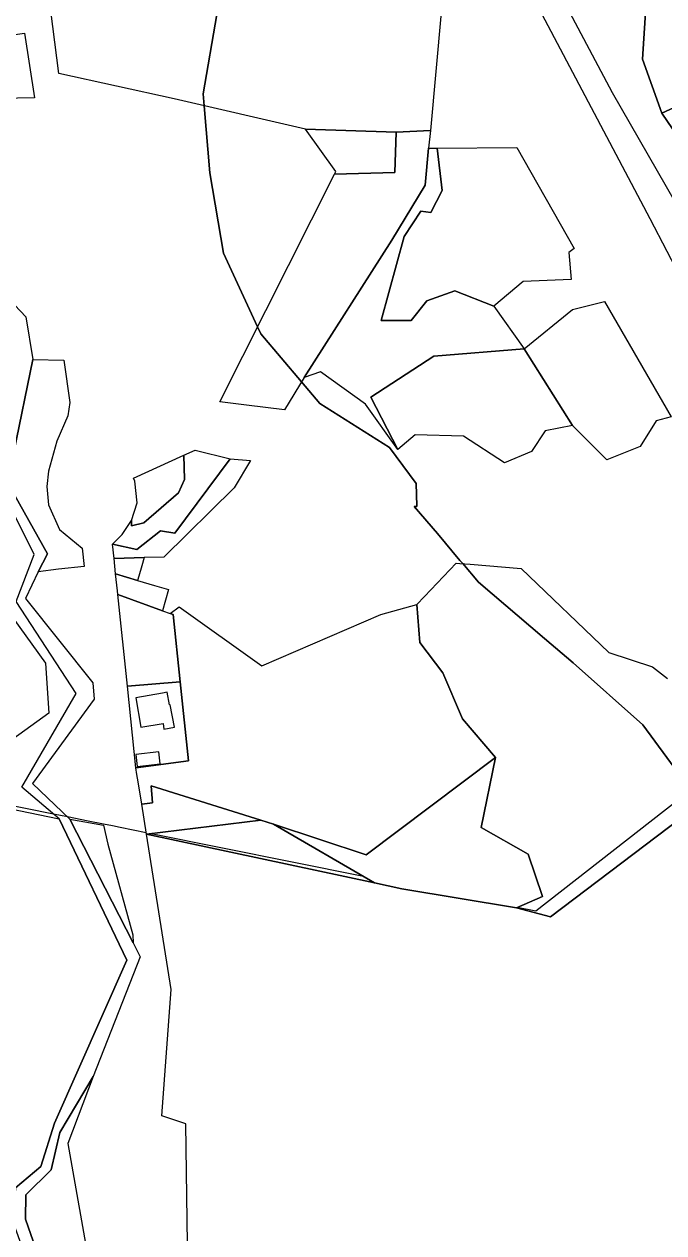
# Model space of a CAD drawing. Extents: x -477304 to -465429, y -1159113 to -1149210.
# Drawn here: x -474089.5 to -473848.2, y -1156274 to -1155818.1 of the extents above; entities that cross this region are included whole.
import ezdxf

# ---------------------------------------------------------------- set-up
doc = ezdxf.new("R2010")
doc.units = 0
for name, color, linetype in [('BPEJ_s', 7, 'Continuous'), ('orna_s', 7, 'Continuous'), ('PUPFL_s', 7, 'Continuous'), ('trav_porost_s', 7, 'Continuous'), ('voda_s', 7, 'Continuous'), ('zahrada_s', 7, 'Continuous')]:
    doc.layers.add(name, color=color, linetype=linetype)

msp = doc.modelspace()

# ---------------------------------------------------------------- linework, layer by layer
at = {"layer": 'BPEJ_s'}
for points in [[(-473903.23, -1155778.07), (-473895.94, -1155789.59), (-473893.09, -1155795.66), (-473892.41, -1155797.11), (-473867.73, -1155843.89), (-473840.46, -1155891.14), (-473816.01, -1155938.63), (-473789.68, -1155985.64), (-473785.41, -1156000), (-473774.08, -1156043.98), (-473771.25, -1156054.95), (-473782.46, -1156063.7), (-473837.96, -1156107.01)], [(-473892.41, -1155797.11), (-473867.73, -1155843.89), (-473840.46, -1155891.14)], [(-474016.87, -1155814.53), (-474022, -1155844.42), (-474021.61, -1155848.93), (-474019.46, -1155874.19)], [(-473837.96, -1156107.01), (-473856.09, -1156082.45), (-473882.42, -1156059.05), (-473893.16, -1156049.89), (-473918.1, -1156028.62), (-473924.07, -1156021.58), (-473925.1, -1156020.36), (-473933.63, -1156010.28), (-473942.33, -1156000), (-473941.42, -1156000), (-473941.42, -1155999.74), (-473941.57, -1155991.31), (-473951.73, -1155977.76), (-473977.97, -1155961.25), (-473984.91, -1155953.04), (-474000.27, -1155934.87), (-474001.47, -1155932.28), (-474014.38, -1155904.53), (-474019.46, -1155874.19), (-474021.61, -1155848.93), (-474022, -1155844.42), (-474016.87, -1155814.53)], [(-474019.46, -1155874.19), (-474014.38, -1155904.53), (-474001.47, -1155932.28), (-474000.27, -1155934.87), (-473984.91, -1155953.04), (-473977.97, -1155961.25), (-473951.73, -1155977.76), (-473941.57, -1155991.31), (-473941.42, -1155999.74), (-473941.42, -1156000), (-473942.33, -1156000), (-473933.63, -1156010.28), (-473925.1, -1156020.36), (-473924.07, -1156021.58), (-473918.1, -1156028.62), (-473893.16, -1156049.89), (-473882.42, -1156059.05), (-473856.09, -1156082.45), (-473837.96, -1156107.01)], [(-473837.96, -1156107.01), (-473896.46, -1156152.66), (-473903.5, -1156151.24), (-473903.77, -1156151.36), (-473947.01, -1156144.19), (-473957.29, -1156142), (-473961.45, -1156139.59), (-474041.59, -1156123.47), (-474043.37, -1156123.69), (-474043.46, -1156123.09), (-474053.25, -1156121.12), (-474056.2, -1156120.53), (-474059.59, -1156119.85), (-474065.43, -1156118.67), (-474073.23, -1156117.1), (-474078.42, -1156116.06), (-474133.32, -1156105.02)], [(-473837.96, -1156107.01), (-473896.46, -1156152.66), (-473903.5, -1156151.24), (-473903.77, -1156151.36), (-473947.01, -1156144.19), (-473957.29, -1156142), (-473961.45, -1156139.59), (-474041.59, -1156123.47), (-474043.37, -1156123.69), (-474043.46, -1156123.09), (-474053.25, -1156121.12), (-474056.2, -1156120.53), (-474059.59, -1156119.85), (-474065.43, -1156118.67), (-474073.23, -1156117.1), (-474078.42, -1156116.06), (-474133.32, -1156105.02)]]:
    msp.add_lwpolyline(points, dxfattribs=at)
at = {"layer": 'orna_s'}
msp.add_lwpolyline([(-473930.17, -1155791.28), (-473936.26, -1155858.2), (-473949.23, -1155858.79), (-473983.39, -1155857.71), (-474032.99, -1155846.32), (-474076.44, -1155836.7), (-474082.4, -1155790.34)], dxfattribs=at)
for points in [[(-473927.05, -1155918.71), (-473937.57, -1155922.44), (-473943.56, -1155929.85), (-473954.82, -1155929.85), (-473946.12, -1155898.18), (-473939.83, -1155888.71), (-473936.16, -1155889.2), (-473931.78, -1155880.83), (-473933.71, -1155864.88), (-473903.61, -1155864.69), (-473882, -1155902.78), (-473884.08, -1155904.24), (-473883.13, -1155914.37), (-473901.23, -1155915.22), (-473912.33, -1155924.45)], [(-473942.04, -1155972.98), (-473948.51, -1155978.49), (-473958.77, -1155958.76), (-473935.02, -1155943.32), (-473900.93, -1155940.56), (-473882.65, -1155969.44), (-473892.94, -1155971.44), (-473898.09, -1155979.33), (-473908.3, -1155983.52), (-473923.82, -1155973.54)], [(-474093.83, -1156087.85), (-474097.37, -1156101.4), (-474134.07, -1156102.13), (-474134.57, -1156100.14), (-474139.26, -1156081.36), (-474141.55, -1156073.25), (-474144.72, -1156054.05), (-474147.81, -1156031.17), (-474125.17, -1156029.22), (-474095, -1156029.46), (-474093.99, -1156041.67), (-474081.49, -1156059.16), (-474080.26, -1156077.96)]]:
    msp.add_lwpolyline(points, close=True, dxfattribs=at)
at = {"layer": 'PUPFL_s'}
for points in [[(-474026.76, -1156359.93), (-474028.57, -1156232.83), (-474037.61, -1156229.81), (-474034.02, -1156182.2), (-474043.37, -1156123.69), (-473957.29, -1156142), (-473947.01, -1156144.19), (-473903.77, -1156151.36), (-473890.91, -1156154.78), (-473765.75, -1156060.03), (-473728.2, -1156031.6), (-473787.07, -1155942.49), (-473848.93, -1155851.67), (-473654.27, -1155762.41), (-473631.64, -1155641.64), (-473610.26, -1155661.79), (-473593.22, -1155676.89), (-473579.89, -1155701.67), (-473555.55, -1155724.96), (-473536.11, -1155745.08), (-473502.39, -1155759.74), (-473474.04, -1155775.91), (-473455.63, -1155788.22), (-473437.48, -1155799.8)], [(-473654.27, -1155762.41), (-473848.93, -1155851.67), (-473856.29, -1155831.33), (-473854.27, -1155800.04)], [(-473765.75, -1156060.03), (-473890.91, -1156154.78), (-473903.77, -1156151.36), (-473893.92, -1156147.13), (-473899.42, -1156131.2), (-473917.07, -1156121.14), (-473911.7, -1156094.72), (-473924.1, -1156080.08), (-473931.56, -1156062.78), (-473940.27, -1156051.39), (-473941.36, -1156036.97), (-473938.47, -1156033.94), (-473926.48, -1156021.37), (-473925.2, -1156021.48), (-473921.29, -1156021.82), (-473902.04, -1156023.47), (-473868.96, -1156055.08), (-473852.44, -1156060.47), (-473846.84, -1156064.94)], [(-474270.29, -1156299.09), (-474263.12, -1156230.32), (-474209.49, -1156117.1), (-474202.71, -1156101.81), (-474202.77, -1156090.77), (-474133.02, -1156106.15), (-474076.32, -1156117.85), (-474050.84, -1156171.12), (-474078.05, -1156232.64), (-474083.22, -1156249.04), (-474092.85, -1156257), (-474093.54, -1156270.48), (-474080.51, -1156306.81)]]:
    msp.add_lwpolyline(points, dxfattribs=at)
for points in [[(-473856.29, -1155831.33), (-473848.93, -1155851.67), (-473787.07, -1155942.49), (-473728.2, -1156031.6), (-473765.75, -1156060.03), (-473802.02, -1155990.14), (-473853.41, -1155891.58), (-473904.62, -1155794.3), (-473887.7, -1155796.3), (-473862.3, -1155793.17), (-473854.27, -1155800.04)], [(-474048.53, -1156161.57), (-474048.4, -1156164.67), (-474072.35, -1156117.95), (-474059.56, -1156120.25), (-474058.02, -1156127.36)], [(-473957.29, -1156142), (-474043.37, -1156123.69), (-474000.21, -1156118.33), (-473995.45, -1156119.89)], [(-474051.59, -1156374.9), (-474057.58, -1156375.18), (-474078.1, -1156360.37), (-474084.63, -1156346.69), (-474075.43, -1156307.81), (-474089.05, -1156268.87), (-474088.95, -1156259.61), (-474079.39, -1156250.19), (-474076.05, -1156236.2), (-474063.43, -1156215.03), (-474073.09, -1156240.32), (-474064.45, -1156288.66)]]:
    msp.add_lwpolyline(points, close=True, dxfattribs=at)
at = {"layer": 'trav_porost_s'}
for points in [[(-474109.31, -1155824.3), (-474089.38, -1155821.47), (-474085.68, -1155845.94), (-474104.91, -1155846.29), (-474110.05, -1155846.38)], [(-473937.03, -1155864.9), (-473938.29, -1155878.8), (-473950.82, -1155899.59), (-473983.9, -1155951.39), (-473991.35, -1155963.57), (-474005.68, -1155961.78), (-474015.74, -1155960.53), (-473972.4, -1155874.72), (-473949.71, -1155874.06), (-473949.23, -1155858.79), (-473936.26, -1155858.2)], [(-473949.23, -1155858.79), (-473949.71, -1155874.06), (-473972.4, -1155874.72), (-473971.9, -1155873.72), (-473983.39, -1155857.71)], [(-473912.33, -1155924.45), (-473900.93, -1155940.56), (-473935.02, -1155943.32), (-473958.77, -1155958.76), (-473948.51, -1155978.49), (-473960.77, -1155961.45), (-473977.71, -1155949.26), (-473983.9, -1155951.39), (-473950.82, -1155899.59), (-473938.29, -1155878.8), (-473937.03, -1155864.9), (-473933.71, -1155864.88), (-473931.78, -1155880.83), (-473936.16, -1155889.2), (-473939.83, -1155888.71), (-473946.12, -1155898.18), (-473954.82, -1155929.85), (-473943.56, -1155929.85), (-473937.57, -1155922.44), (-473927.05, -1155918.71)], [(-473857.18, -1155977.37), (-473869.68, -1155982.43), (-473882.65, -1155969.44), (-473900.93, -1155940.56), (-473882.63, -1155925.73), (-473870.53, -1155922.76), (-473845.4, -1155966.23), (-473851.12, -1155967.72)], [(-474084.29, -1156024.67), (-474080.69, -1156017.86), (-474093.09, -1155995.9), (-474093.46, -1155979.5), (-474086.25, -1155944.64), (-474074.59, -1155944.85), (-474072.31, -1155960.83), (-474073.06, -1155965.82), (-474077.2, -1155975.46), (-474080.32, -1155986.69), (-474080.98, -1155992.5), (-474080.33, -1155999.37), (-474076.18, -1156008.72), (-474067.6, -1156015.73), (-474066.93, -1156022.61), (-474076.61, -1156023.63)], [(-474052.51, -1156010.57), (-474048.98, -1156005.38), (-474049.08, -1156007.34), (-474044.39, -1156006.2), (-474031.33, -1155994.87), (-474028.99, -1155989.8), (-474029.23, -1155980.72), (-474024.96, -1155978.79), (-474011.84, -1155982.05), (-474032.62, -1156010.1), (-474038.12, -1156009.18), (-474046.96, -1156016.31), (-474056.18, -1156014.25)], [(-474010.35, -1155993.03), (-474036.84, -1156019.1), (-474044.31, -1156019.31), (-474055.62, -1156019.62), (-474056.18, -1156014.25), (-474046.96, -1156016.31), (-474038.12, -1156009.18), (-474032.62, -1156010.1), (-474011.84, -1155982.05), (-474004.1, -1155982.64)], [(-474031.33, -1155994.87), (-474044.39, -1156006.2), (-474049.08, -1156007.34), (-474048.98, -1156005.38), (-474046.86, -1155998.6), (-474047.8, -1155990.46), (-474048.32, -1155989.36), (-474029.23, -1155980.72), (-474028.99, -1155989.8)], [(-474037.32, -1156039.36), (-474054.2, -1156033.28), (-474054.35, -1156031.82), (-474055.01, -1156025.49), (-474046.76, -1156027.92), (-474040.39, -1156029.79), (-474035.06, -1156031.36)], [(-474034.44, -1156040.4), (-474033.31, -1156040.8), (-474030.67, -1156066.2), (-474050.6, -1156067.81), (-474054.2, -1156033.28), (-474037.32, -1156039.36)], [(-473995.45, -1156119.89), (-474000.21, -1156118.33), (-474041.67, -1156105.46), (-474041.16, -1156111.75), (-474045.18, -1156112.36), (-474046.53, -1156103.95), (-474046.99, -1156101.07), (-474047.39, -1156098.62), (-474027.57, -1156096.02), (-474030.67, -1156066.2), (-474033.31, -1156040.8), (-474034.44, -1156040.4), (-474031.05, -1156037.94), (-473999.87, -1156060.15), (-473955.01, -1156040.78), (-473941.36, -1156036.97), (-473940.27, -1156051.39), (-473931.56, -1156062.78), (-473924.1, -1156080.08), (-473911.7, -1156094.72), (-473960.45, -1156131.37)], [(-474050.6, -1156067.81), (-474030.67, -1156066.2), (-474027.57, -1156096.02), (-474047.39, -1156098.62)], [(-474032.83, -1156083.31), (-474034.49, -1156074.87), (-474034.69, -1156074.9), (-474035.52, -1156070.12), (-474037.39, -1156070.45), (-474047.35, -1156072.18), (-474045.45, -1156083.29), (-474037.08, -1156081.86), (-474036.77, -1156083.97)], [(-474047.39, -1156093.54), (-474046.88, -1156098.06), (-474038.27, -1156097.11), (-474038.77, -1156092.58)], [(-473995.45, -1156119.89), (-473960.45, -1156131.37), (-473911.7, -1156094.72), (-473917.07, -1156121.14), (-473899.42, -1156131.2), (-473893.92, -1156147.13), (-473903.77, -1156151.36), (-473947.01, -1156144.19), (-473957.29, -1156142)], [(-474000.21, -1156118.33), (-474043.37, -1156123.69), (-474045.18, -1156112.36), (-474041.16, -1156111.75), (-474041.67, -1156105.46)]]:
    msp.add_lwpolyline(points, close=True, dxfattribs=at)
at = {"layer": 'voda_s'}
for points in [[(-474108.58, -1155802.35), (-474109.31, -1155824.3), (-474110.05, -1155846.38), (-474110.96, -1155866.77), (-474113.38, -1155893.43), (-474108.08, -1155908.22), (-474088.88, -1155928.48), (-474086.25, -1155944.64), (-474093.46, -1155979.5), (-474093.09, -1155995.9), (-474080.69, -1156017.86), (-474084.29, -1156024.67), (-474089.05, -1156034.8), (-474063.61, -1156066.54), (-474063.14, -1156072.7), (-474086.34, -1156104.57), (-474072.35, -1156117.95), (-474048.4, -1156164.67), (-474045.74, -1156169.86), (-474063.43, -1156215.03), (-474076.05, -1156236.2), (-474079.39, -1156250.19), (-474088.95, -1156259.61), (-474089.05, -1156268.87)], [(-474092.85, -1156257), (-474083.22, -1156249.04), (-474078.05, -1156232.64), (-474050.84, -1156171.12), (-474076.32, -1156117.85), (-474090.35, -1156105.89), (-474069.92, -1156070.63), (-474092.55, -1156035.86), (-474085.74, -1156018.14), (-474096.66, -1155996.19)], [(-474089.05, -1156268.87), (-474075.43, -1156307.81)]]:
    msp.add_lwpolyline(points, dxfattribs=at)
at = {"layer": 'zahrada_s'}
msp.add_lwpolyline([(-474045.16, -1156022.38), (-474046.28, -1156026.26), (-474046.76, -1156027.92), (-474055.01, -1156025.49), (-474055.62, -1156019.62), (-474044.31, -1156019.31)], close=True, dxfattribs=at)

doc.saveas('drawing.dxf')
